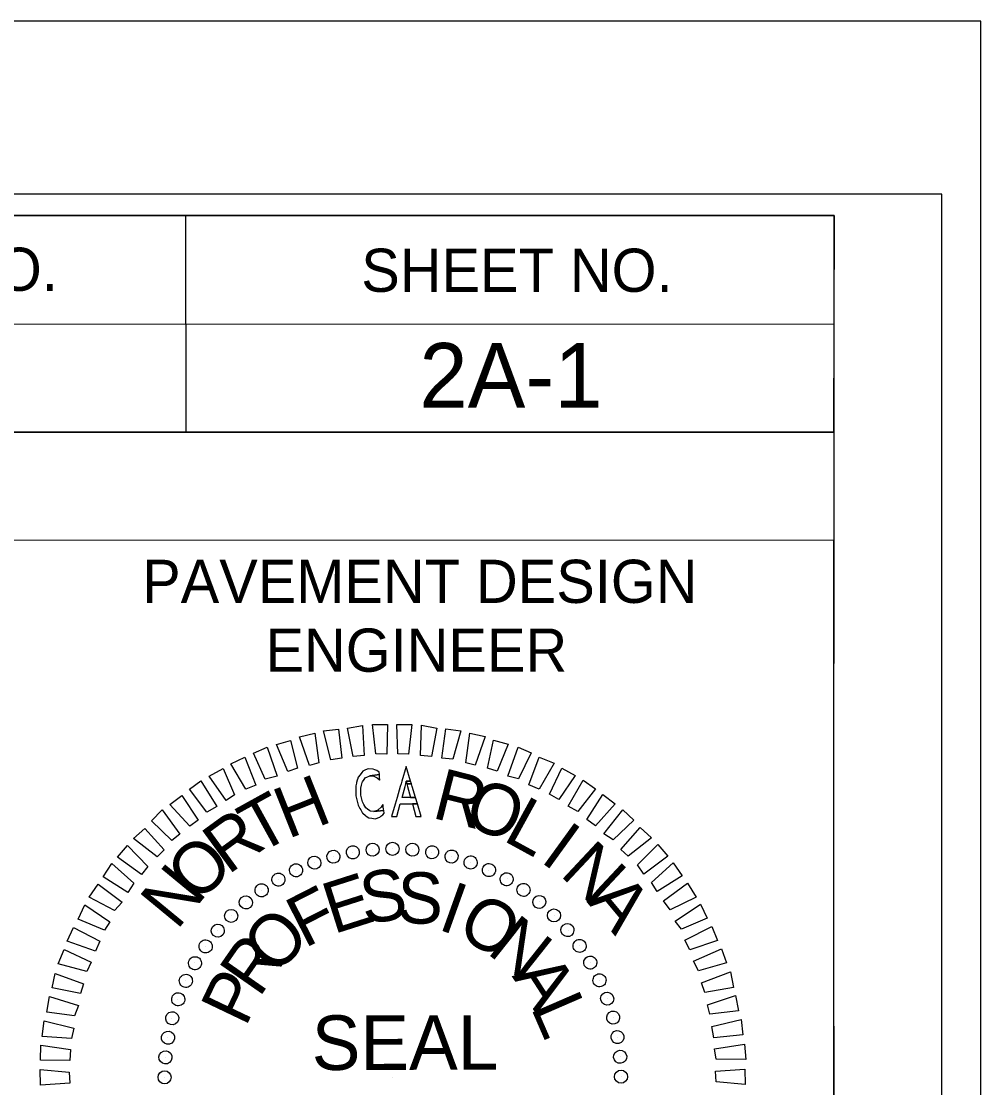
# Model space of a CAD drawing. Extents: x 2320980 to 2456309, y 595047 to 606177.
# Drawn here: x 2456023.3 to 2456045.51, y 597592.89 to 597617.57 of the extents above; entities that cross this region are included whole.
import ezdxf

# ---------------------------------------------------------------- set-up
doc = ezdxf.new("R2010")
doc.units = 0
for name, color, linetype in [('Default', 7, 'Continuous'), ('Sheet Data Field CELL', 7, 'Continuous'), ('Sheet Plan CELL', 7, 'Continuous'), ('Sheet Plot Border Inside CELL', 7, 'Continuous'), ('Sheet Plot Border Outside CELL', 7, 'Continuous')]:
    doc.layers.add(name, color=color, linetype=linetype)

msp = doc.modelspace()

# ---------------------------------------------------------------- linework, layer by layer
at = {"layer": 'Default'}
for p, q in [((2456031.424, 597598.4), (2456031.424, 597598.4)), ((2456031.424, 597598.4), (2456031.424, 597598.4)), ((2456031.887, 597598.419), (2456031.887, 597598.419)), ((2456031.887, 597598.419), (2456031.887, 597598.419)), ((2456032.351, 597598.396), (2456032.351, 597598.396)), ((2456032.351, 597598.396), (2456032.351, 597598.396)), ((2456030.521, 597598.236), (2456030.521, 597598.236)), ((2456030.521, 597598.236), (2456030.521, 597598.236)), ((2456030.972, 597598.328), (2456030.972, 597598.328)), ((2456030.972, 597598.328), (2456030.972, 597598.328)), ((2456032.805, 597598.331), (2456032.805, 597598.331)), ((2456032.805, 597598.331), (2456032.805, 597598.331)), ((2456033.259, 597598.245), (2456033.259, 597598.245)), ((2456033.259, 597598.245), (2456033.259, 597598.245)), ((2456029.652, 597597.924), (2456029.652, 597597.924)), ((2456029.652, 597597.924), (2456029.652, 597597.924)), ((2456030.081, 597598.101), (2456030.081, 597598.101)), ((2456030.081, 597598.101), (2456030.081, 597598.101)), ((2456033.704, 597598.106), (2456033.704, 597598.106)), ((2456033.704, 597598.106), (2456033.704, 597598.106)), ((2456034.118, 597597.924), (2456034.118, 597597.924)), ((2456034.118, 597597.924), (2456034.118, 597597.924)), ((2456029.256, 597597.706), (2456029.256, 597597.706)), ((2456029.256, 597597.706), (2456029.256, 597597.706)), ((2456034.544, 597597.722), (2456034.544, 597597.722)), ((2456034.544, 597597.722), (2456034.544, 597597.722)), ((2456028.85, 597597.456), (2456028.85, 597597.456)), ((2456028.85, 597597.456), (2456028.85, 597597.456)), ((2456034.917, 597597.465), (2456034.917, 597597.465)), ((2456034.917, 597597.465), (2456034.917, 597597.465)), ((2456028.497, 597597.186), (2456028.497, 597597.186)), ((2456028.497, 597597.186), (2456028.497, 597597.186)), ((2456035.302, 597597.188), (2456035.302, 597597.188)), ((2456035.302, 597597.188), (2456035.302, 597597.188)), ((2456028.155, 597596.863), (2456028.155, 597596.863)), ((2456028.155, 597596.863), (2456028.155, 597596.863)), ((2456035.634, 597596.878), (2456035.634, 597596.878)), ((2456035.634, 597596.878), (2456035.634, 597596.878)), ((2456027.845, 597596.532), (2456027.845, 597596.532)), ((2456027.845, 597596.532), (2456027.845, 597596.532)), ((2456035.957, 597596.526), (2456035.957, 597596.526)), ((2456035.957, 597596.526), (2456035.957, 597596.526)), ((2456027.557, 597596.157), (2456027.557, 597596.157)), ((2456027.557, 597596.157), (2456027.557, 597596.157)), ((2456036.227, 597596.173), (2456036.227, 597596.173)), ((2456036.227, 597596.173), (2456036.227, 597596.173)), ((2456027.302, 597595.773), (2456027.302, 597595.773)), ((2456027.302, 597595.773), (2456027.302, 597595.773)), ((2456036.476, 597595.777), (2456036.476, 597595.777)), ((2456036.476, 597595.777), (2456036.476, 597595.777)), ((2456027.099, 597595.358), (2456027.099, 597595.358)), ((2456027.099, 597595.358), (2456027.099, 597595.358)), ((2456036.684, 597595.371), (2456036.684, 597595.371)), ((2456036.684, 597595.371), (2456036.684, 597595.371)), ((2456026.917, 597594.933), (2456026.917, 597594.933)), ((2456026.917, 597594.933), (2456026.917, 597594.933)), ((2456036.86, 597594.953), (2456036.86, 597594.953)), ((2456036.86, 597594.953), (2456036.86, 597594.953)), ((2456026.779, 597594.489), (2456026.779, 597594.489)), ((2456026.779, 597594.489), (2456026.779, 597594.489)), ((2456037.006, 597594.513), (2456037.006, 597594.513)), ((2456037.006, 597594.513), (2456037.006, 597594.513)), ((2456026.692, 597594.044), (2456026.692, 597594.044)), ((2456026.692, 597594.044), (2456026.692, 597594.044)), ((2456037.099, 597594.051), (2456037.099, 597594.051)), ((2456037.099, 597594.051), (2456037.099, 597594.051)), ((2456026.638, 597593.58), (2456026.638, 597593.58)), ((2456026.638, 597593.58), (2456026.638, 597593.58)), ((2456037.17, 597593.6), (2456037.17, 597593.6)), ((2456037.17, 597593.6), (2456037.17, 597593.6)), ((2456026.615, 597593.116), (2456026.615, 597593.116)), ((2456026.615, 597593.116), (2456026.615, 597593.116)), ((2456031.902, 597593.132), (2456031.902, 597593.132)), ((2456031.902, 597593.132), (2456031.902, 597593.132)), ((2456037.189, 597593.136), (2456037.189, 597593.136)), ((2456037.189, 597593.136), (2456037.189, 597593.136))]:
    msp.add_line(p, q, dxfattribs=at)
for points in [[(2456029.975, 597600.342), (2456029.742, 597601.012), (2456030.098, 597601.093), (2456030.185, 597600.41)], [(2456030.468, 597600.478), (2456030.297, 597601.149), (2456030.644, 597601.187), (2456030.72, 597600.514)], [(2456030.983, 597600.55), (2456030.854, 597601.212), (2456031.201, 597601.271), (2456031.235, 597600.577)], [(2456031.508, 597600.613), (2456031.432, 597601.297), (2456031.779, 597601.293), (2456031.761, 597600.607)], [(2456032.014, 597600.613), (2456031.99, 597601.297), (2456032.338, 597601.293), (2456032.266, 597600.607)], [(2456032.541, 597600.58), (2456032.56, 597601.276), (2456032.919, 597601.209), (2456032.794, 597600.554)], [(2456033.037, 597600.516), (2456033.13, 597601.192), (2456033.478, 597601.146), (2456033.291, 597600.489)], [(2456033.587, 597600.41), (2456033.68, 597601.097), (2456034.039, 597601.019), (2456033.809, 597600.352)], [(2456029.472, 597600.206), (2456029.208, 597600.833), (2456029.532, 597600.924), (2456029.692, 597600.284)], [(2456034.095, 597600.283), (2456034.23, 597600.928), (2456034.569, 597600.84), (2456034.318, 597600.214)], [(2456028.949, 597600.028), (2456028.674, 597600.634), (2456028.988, 597600.766), (2456029.221, 597600.097)], [(2456034.562, 597600.102), (2456034.802, 597600.77), (2456035.099, 597600.639), (2456034.806, 597600.033)], [(2456028.5, 597599.798), (2456028.152, 597600.381), (2456028.476, 597600.535), (2456028.731, 597599.887)], [(2456035.05, 597599.901), (2456035.291, 597600.537), (2456035.631, 597600.396), (2456035.284, 597599.8)], [(2456028.042, 597599.537), (2456027.652, 597600.098), (2456027.975, 597600.273), (2456028.239, 597599.667)], [(2456031.415, 597599.125), (2456031.492, 597599.114), (2456031.597, 597599.148), (2456031.626, 597599.172), (2456031.667, 597599.206), (2456031.698, 597599.245), (2456031.69, 597599.305), (2456031.69, 597599.307), (2456031.463, 597599.278), (2456031.382, 597599.291), (2456031.368, 597599.294), (2456031.312, 597599.338), (2456031.273, 597599.368), (2456031.232, 597599.441), (2456031.199, 597599.502), (2456031.161, 597599.658), (2456031.161, 597599.658), (2456031.159, 597599.823), (2456031.176, 597599.89), (2456031.192, 597599.952), (2456031.195, 597599.966), (2456031.237, 597600.022), (2456031.27, 597600.065), (2456031.3, 597600.078), (2456031.365, 597600.106), (2456031.589, 597600.135), (2456031.589, 597600.135), (2456031.584, 597600.187), (2456031.53, 597600.226), (2456031.481, 597600.248), (2456031.444, 597600.264), (2456031.329, 597600.269), (2456031.271, 597600.242), (2456031.204, 597600.212), (2456031.18, 597600.181), (2456031.141, 597600.13), (2456031.097, 597600.072), (2456031.096, 597600.072), (2456031.091, 597600.051), (2456031.088, 597600.042), (2456031.077, 597600.002), (2456031.062, 597599.948), (2456031.058, 597599.935), (2456031.041, 597599.873), (2456031.041, 597599.808), (2456031.042, 597599.643), (2456031.042, 597599.642), (2456031.081, 597599.487), (2456031.098, 597599.424), (2456031.14, 597599.351), (2456031.159, 597599.318), (2456031.186, 597599.27), (2456031.188, 597599.267), (2456031.201, 597599.245), (2456031.202, 597599.243), (2456031.27, 597599.19), (2456031.309, 597599.16), (2456031.341, 597599.135)], [(2456031.589, 597600.016), (2456031.602, 597600.005), (2456031.6, 597600.017), (2456031.595, 597600.068), (2456031.592, 597600.106), (2456031.592, 597600.106), (2456031.591, 597600.115), (2456031.589, 597600.135), (2456031.365, 597600.106), (2456031.46, 597600.099), (2456031.475, 597600.091), (2456031.537, 597600.061)], [(2456031.952, 597599.453), (2456031.868, 597599.167), (2456031.989, 597599.167), (2456032.071, 597599.454), (2456032.469, 597599.454), (2456032.424, 597599.605), (2456032.113, 597599.604), (2456032.185, 597599.857), (2456032.186, 597599.858), (2456032.2, 597599.922), (2456032.201, 597599.923), (2456032.211, 597599.984), (2456032.31, 597599.984), (2456032.209, 597600.322), (2456032.109, 597599.984), (2456032.091, 597599.923), (2456032.091, 597599.921), (2456032.072, 597599.858), (2456032.072, 597599.857), (2456031.997, 597599.604)], [(2456035.529, 597599.678), (2456035.812, 597600.284), (2456036.12, 597600.11), (2456035.741, 597599.556)], [(2456027.594, 597599.265), (2456027.194, 597599.795), (2456027.454, 597599.989), (2456027.824, 597599.396)], [(2456032.211, 597599.984), (2456032.223, 597599.923), (2456032.329, 597599.924), (2456032.31, 597599.984)], [(2456032.238, 597599.858), (2456032.31, 597599.605), (2456032.424, 597599.605), (2456032.348, 597599.858), (2456032.348, 597599.858), (2456032.329, 597599.922), (2456032.329, 597599.924), (2456032.223, 597599.923), (2456032.223, 597599.922), (2456032.238, 597599.858)], [(2456035.955, 597599.402), (2456036.302, 597600.009), (2456036.59, 597599.803), (2456036.179, 597599.28)], [(2456027.2, 597598.942), (2456026.737, 597599.439), (2456027.018, 597599.654), (2456027.397, 597599.082)], [(2456036.393, 597599.094), (2456036.761, 597599.67), (2456037.05, 597599.454), (2456036.595, 597598.95)], [(2456031.558, 597599.314), (2456031.463, 597599.278), (2456031.69, 597599.307), (2456031.687, 597599.331), (2456031.686, 597599.334), (2456031.68, 597599.385), (2456031.675, 597599.42), (2456031.672, 597599.446), (2456031.672, 597599.446), (2456031.653, 597599.417), (2456031.627, 597599.378), (2456031.563, 597599.319)], [(2456032.352, 597599.454), (2456032.433, 597599.168), (2456032.555, 597599.168), (2456032.469, 597599.454)], [(2456026.785, 597598.607), (2456026.313, 597599.062), (2456026.56, 597599.319), (2456026.972, 597598.758)], [(2456036.788, 597598.764), (2456037.221, 597599.32), (2456037.478, 597599.083), (2456037.002, 597598.621)], [(2456026.444, 597598.232), (2456025.899, 597598.654), (2456026.158, 597598.89), (2456026.61, 597598.393)], [(2456037.175, 597598.403), (2456037.629, 597598.907), (2456037.886, 597598.67), (2456037.346, 597598.248)], [(2456026.084, 597597.825), (2456025.528, 597598.225), (2456025.755, 597598.493), (2456026.227, 597598.007)], [(2456037.561, 597598.042), (2456038.036, 597598.514), (2456038.262, 597598.244), (2456037.712, 597597.833)], [(2456025.765, 597597.408), (2456025.199, 597597.766), (2456025.394, 597598.075), (2456025.908, 597597.622)], [(2456037.884, 597597.637), (2456038.392, 597598.089), (2456038.598, 597597.787), (2456038.015, 597597.429)], [(2456025.457, 597596.992), (2456024.871, 597597.296), (2456025.076, 597597.595), (2456025.632, 597597.184)], [(2456038.166, 597597.21), (2456038.717, 597597.621), (2456038.923, 597597.298), (2456038.318, 597597.003)], [(2456025.223, 597596.534), (2456024.617, 597596.786), (2456024.769, 597597.116), (2456025.346, 597596.726)], [(2456038.438, 597596.742), (2456039.021, 597597.132), (2456039.175, 597596.808), (2456038.579, 597596.554)], [(2456025.021, 597596.045), (2456024.364, 597596.276), (2456024.505, 597596.594), (2456025.122, 597596.279)], [(2456038.657, 597596.303), (2456039.283, 597596.621), (2456039.416, 597596.296), (2456038.778, 597596.074)], [(2456024.82, 597595.579), (2456024.152, 597595.755), (2456024.294, 597596.085), (2456024.921, 597595.791)], [(2456038.856, 597595.812), (2456039.504, 597596.098), (2456039.626, 597595.773), (2456038.976, 597595.593)], [(2456024.671, 597595.07), (2456024.015, 597595.194), (2456024.083, 597595.533), (2456024.741, 597595.293)], [(2456039.045, 597595.31), (2456039.714, 597595.565), (2456039.784, 597595.208), (2456039.123, 597595.09)], [(2456024.533, 597594.551), (2456023.889, 597594.634), (2456023.956, 597594.994), (2456024.624, 597594.785)], [(2456039.18, 597594.807), (2456039.829, 597595.019), (2456039.899, 597594.663), (2456039.237, 597594.587)], [(2456024.459, 597594.023), (2456023.784, 597594.074), (2456023.83, 597594.433), (2456024.518, 597594.267)], [(2456039.285, 597594.303), (2456039.966, 597594.463), (2456040.005, 597594.106), (2456039.332, 597594.041)], [(2456024.426, 597593.517), (2456023.742, 597593.525), (2456023.756, 597593.873), (2456024.443, 597593.77)], [(2456039.347, 597593.788), (2456040.041, 597593.896), (2456040.069, 597593.538), (2456039.384, 597593.547)], [(2456024.426, 597592.99), (2456023.742, 597592.946), (2456023.735, 597593.305), (2456024.411, 597593.243)], [(2456039.367, 597593.272), (2456040.051, 597593.317), (2456040.058, 597592.959), (2456039.383, 597593.02)]]:
    msp.add_lwpolyline(points, close=True, dxfattribs=at)
for centre, major_axis in [((2456030.525, 597598.234), (-0.039, 0.146)), ((2456030.975, 597598.334), (-0.027, 0.149)), ((2456031.432, 597598.395), (-0.013, 0.151)), ((2456031.892, 597598.416), (0, 0.152)), ((2456032.353, 597598.396), (0.013, 0.151)), ((2456032.81, 597598.337), (0.026, 0.149)), ((2456033.26, 597598.238), (0.039, 0.147)), ((2456030.086, 597598.095), (-0.052, 0.142)), ((2456033.7, 597598.1), (0.052, 0.143)), ((2456029.66, 597597.918), (-0.064, 0.137)), ((2456034.126, 597597.924), (0.064, 0.138)), ((2456034.535, 597597.712), (0.076, 0.131)), ((2456029.252, 597597.704), (-0.076, 0.131)), ((2456034.924, 597597.465), (0.087, 0.124)), ((2456028.864, 597597.456), (-0.087, 0.124)), ((2456028.498, 597597.175), (-0.098, 0.116)), ((2456035.29, 597597.185), (0.097, 0.116)), ((2456028.159, 597596.863), (-0.107, 0.107)), ((2456035.63, 597596.874), (0.107, 0.107)), ((2456027.848, 597596.523), (-0.116, 0.097)), ((2456035.942, 597596.534), (0.116, 0.098)), ((2456027.568, 597596.157), (-0.124, 0.087)), ((2456036.223, 597596.169), (0.124, 0.087)), ((2456027.321, 597595.768), (-0.131, 0.076)), ((2456036.471, 597595.781), (0.131, 0.076)), ((2456027.109, 597595.359), (-0.138, 0.064)), ((2456036.684, 597595.372), (0.137, 0.064)), ((2456026.933, 597594.933), (-0.143, 0.052)), ((2456036.861, 597594.947), (0.142, 0.052)), ((2456037, 597594.508), (0.146, 0.039)), ((2456026.795, 597594.493), (-0.147, 0.039)), ((2456026.696, 597594.043), (-0.149, 0.026)), ((2456037.101, 597594.058), (0.149, 0.027)), ((2456026.637, 597593.586), (-0.151, 0.013)), ((2456037.162, 597593.601), (0.151, 0.013)), ((2456026.617, 597593.126), (-0.152, 0)), ((2456037.182, 597593.141), (0.152, 0))]:
    msp.add_ellipse(centre, major_axis=major_axis, ratio=0.999708, dxfattribs=at)
at = {"layer": 'Sheet Plan CELL'}
for p, q in [((2456027.099, 597613.064), (2456027.109, 597608.064)), ((2456002.094, 597610.569), (2456042.104, 597610.566)), ((2456002.097, 597608.061), (2456042.104, 597608.066)), ((2456002.097, 597608.061), (2456042.104, 597608.066))]:
    msp.add_line(p, q, dxfattribs=at)
for points in [[(2456042.112, 597613.076), (2455742.104, 597613.076), (2455742.104, 597403.076), (2456042.107, 597403.076)], [(2456002.097, 597613.079), (2456042.112, 597613.076), (2456042.104, 597608.066), (2456002.097, 597608.061)], [(2456022.107, 597605.564), (2456042.104, 597605.566), (2456042.107, 597583.064), (2456022.107, 597583.061)]]:
    msp.add_lwpolyline(points, close=True, dxfattribs=at)
at = {"layer": 'Sheet Plot Border Inside CELL'}
msp.add_lwpolyline([(2455711.407, 597402.574), (2456044.604, 597402.576), (2456044.607, 597613.574), (2455711.407, 597613.574)], close=True, dxfattribs=at)
at = {"layer": 'Sheet Plot Border Outside CELL'}
msp.add_lwpolyline([(2455708.807, 597398.574), (2456045.507, 597398.574), (2456045.507, 597617.574), (2455708.807, 597617.574)], close=True, dxfattribs=at)

# ---------------------------------------------------------------- texts
at = {"layer": 'Default'}
for s, height, rotation, p in [('H', 1.188, 21.7004, (2456029.47, 597598.637)), ('R', 1.188, 345.702, (2456032.778, 597599.142)), ('O', 1.188, 338.5021, (2456033.487, 597598.997)), ('T', 1.188, 28.9007, (2456028.782, 597598.276)), ('L', 1.188, 331.3018, (2456034.421, 597598.625)), ('R', 1.188, 36.1015, (2456028.085, 597597.799)), ('I', 1.187, 324.1011, (2456035.284, 597598.136)), ('O', 1.188, 43.3027, (2456027.37, 597597.133)), ('N', 1.188, 316.8999, (2456035.742, 597597.817)), ('N', 1.188, 50.5045, (2456026.898, 597596.513)), ('S', 1.188, 8.3366, (2456031.235, 597596.668)), ('S', 1.188, 358.9814, (2456031.993, 597596.694)), ('E', 1.188, 17.692, (2456030.523, 597596.434)), ('F', 1.187, 27.048, (2456029.855, 597596.105)), ('I', 1.188, 340.2706, (2456032.911, 597596.563)), ('A', 1.188, 309.6981, (2456036.376, 597597.197)), ('A', 1.188, 309.6981, (2456036.376, 597597.197)), ('O', 1.188, 330.9144, (2456033.335, 597596.424)), ('O', 1.188, 45.7622, (2456029.172, 597595.46)), ('N', 1.188, 321.5576, (2456034.049, 597596.016)), ('R', 1.188, 55.1206, (2456028.803, 597594.948)), ('A', 1.188, 302.8412, (2456034.649, 597595.469)), ('P', 1.188, 64.4798, (2456028.489, 597594.268)), ('L', 1.188, 293.4818, (2456035.084, 597594.751)), ('SEAL', 1.2634, 0.081, (2456030.024, 597593.296))]:
    msp.add_text(s, height=height, rotation=rotation, dxfattribs=at).set_placement(p)
at = {"layer": 'Sheet Data Field CELL'}
msp.add_text('2A-1', height=1.5, rotation=0, dxfattribs=at).set_placement((2456032.516, 597608.626))
at = {"layer": 'Sheet Plan CELL'}
for s, height, p in [('PROJECT REFERENCE NO.', 1.00002, (2456006.537, 597611.334)), ('SHEET NO.', 1, (2456031.169, 597611.311)), ('PAVEMENT DESIGN', 1.00002, (2456026.098, 597604.109)), ('ENGINEER', 1, (2456028.952, 597602.516))]:
    msp.add_text(s, height=height, rotation=0, dxfattribs=at).set_placement(p)

doc.saveas('drawing.dxf')
